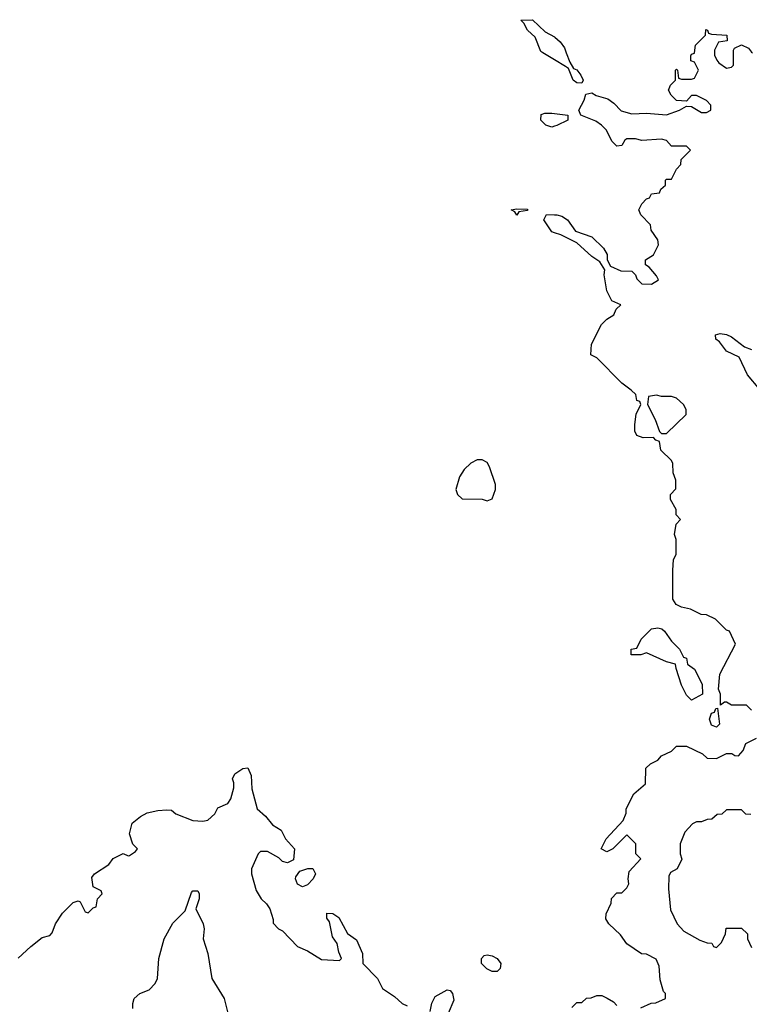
# Model space of a CAD drawing. Header units: inches. Extents: x 2348341 to 2479810, y 460419 to 613669.
# Tile 458 of 656: x 2437856 to 2440782, y 516187 to 520132. Entities that reach past the tile are written whole.
import ezdxf

# ---------------------------------------------------------------- set-up
doc = ezdxf.new("R2010")
doc.units = ezdxf.units.IN
doc.header["$MEASUREMENT"] = 0
for name, color, linetype in [('C4531', 7, 'Continuous'), ('C4532', 7, 'Continuous'), ('C4541', 7, 'Continuous'), ('C4542', 7, 'Continuous')]:
    doc.layers.add(name, color=color, linetype=linetype)

msp = doc.modelspace()

# ---------------------------------------------------------------- linework, layer by layer
at = {"layer": 'C4531', "color": 2}
msp.add_line((2440000, 519972.2, 74), (2439953.6, 520000, 74), dxfattribs=at)
for points, elevation in [([(2440000, 519705.3), (2439990, 519702), (2439966, 519710), (2439946, 519730), (2439947.3, 519752.7), (2439962, 519758), (2439990, 519758), (2440000, 519756.7)], 74), ([(2440000, 519278.7), (2439990, 519282), (2439958, 519330), (2439968.7, 519351.3), (2440000, 519351.1)], 74), ([(2437850, 516371.3), (2437900.7, 516419.3), (2437945.8, 516454.2), (2437977, 516463), (2437986, 516474), (2437999.5, 516510), (2438027.7, 516552.3), (2438070, 516594.8), (2438090, 516601), (2438098, 516598), (2438118, 516558), (2438130, 516554), (2438150, 516574), (2438162, 516578), (2438168, 516610), (2438186, 516630), (2438182, 516642), (2438150, 516658), (2438145.1, 516694.9), (2438155.3, 516710), (2438213.2, 516746.8), (2438230, 516770.8), (2438270, 516790.8), (2438290, 516782), (2438296.4, 516783.6), (2438320.4, 516799.6), (2438328, 516810), (2438309.2, 516829.2), (2438296, 516870), (2438306.6, 516913.4), (2438340.2, 516939.8), (2438366.3, 516953.7), (2438410, 516964), (2438446, 516966), (2438464.7, 516964.7), (2438482, 516950), (2438550, 516924), (2438590, 516921), (2438610, 516924.7), (2438638, 516950), (2438650, 516974), (2438690, 516992), (2438702, 517010), (2438714.6, 517054.6), (2438714.6, 517074.6), (2438708.7, 517090), (2438718, 517110), (2438750, 517132), (2438770, 517134), (2438783.6, 517103.6), (2438786, 517050), (2438807.7, 516970), (2438841.3, 516941.3), (2438870, 516906), (2438904.7, 516884.7), (2438921, 516850), (2438958, 516810), (2438954, 516766), (2438930, 516754), (2438910, 516759), (2438894.5, 516774.5), (2438850, 516799), (2438821, 516799), (2438812, 516790), (2438784.7, 516730), (2438784.7, 516710), (2438803.5, 516643.5), (2438824.7, 516610), (2438846, 516590), (2438858.8, 516570), (2438872.7, 516527.3), (2438872.7, 516512.7), (2438894, 516490), (2438910, 516482), (2438970, 516418), (2439010, 516401), (2439066.4, 516366.4), (2439138, 516362), (2439146, 516370), (2439135.3, 516395.3), (2439129, 516430), (2439110, 516458), (2439098, 516518), (2439088, 516532), (2439088, 516552), (2439111.1, 516551.1), (2439135.3, 516535.3), (2439170.9, 516470.9), (2439206, 516446), (2439231, 516390), (2439231.3, 516350), (2439291, 516290), (2439311.3, 516250), (2439358.7, 516218.7), (2439390, 516190.8), (2439410, 516181)], 74), ([(2438308.7, 516170), (2438308.7, 516190), (2438315.3, 516210), (2438338, 516230), (2438375.5, 516244.5), (2438399, 516270), (2438408.7, 516290), (2438414, 516370), (2438435.3, 516450), (2438470, 516512), (2438519, 516561), (2438544.7, 516635.3), (2438550, 516642), (2438570, 516642), (2438576, 516630), (2438574.8, 516610), (2438562, 516570), (2438591, 516510), (2438594.8, 516490), (2438591, 516450), (2438610.7, 516390.7), (2438626, 516290), (2438676, 516210), (2438690.9, 516150.9)], 70), ([(2439502, 516158), (2439508.4, 516191.6), (2439522, 516218), (2439570, 516244.7), (2439582, 516242), (2439592, 516230), (2439596.9, 516203.1), (2439574, 516150)], 74)]:
    msp.add_lwpolyline(points, dxfattribs=dict(at, elevation=elevation))
for points, elevation in [([(2439850, 519348.7), (2439842, 519362), (2439826, 519370), (2439850, 519374), (2439892.7, 519372.7), (2439891.6, 519368.4), (2439858, 519362)], 74), ([(2439710, 518368.7), (2439690, 518368.7), (2439664.5, 518355.5), (2439638, 518330), (2439619.8, 518300.2), (2439604.7, 518250), (2439612, 518230), (2439630, 518212), (2439710, 518211.3), (2439730, 518204.7), (2439750, 518212), (2439764, 518250), (2439764, 518270), (2439740.2, 518340.2), (2439730, 518358)], 78), ([(2438990, 516658), (2438970, 516669), (2438961.2, 516690), (2438962.7, 516697.3), (2438979, 516721), (2439011.3, 516731.3), (2439031.6, 516731.6), (2439042, 516710), (2439032, 516690), (2439010, 516666)], 74), ([(2439750, 516318), (2439729.1, 516329.1), (2439708, 516350), (2439708, 516370), (2439718, 516382), (2439730, 516384.7), (2439750, 516381), (2439771, 516370), (2439784.7, 516350), (2439782, 516330), (2439770, 516318)], 74)]:
    msp.add_lwpolyline(points, close=True, dxfattribs=dict(at, elevation=elevation))
at = {"layer": 'C4532', "color": 2, "elevation": 74}
msp.add_lwpolyline([(2439953.6, 520000), (2439945.1, 520005.1), (2439922.5, 520062.5), (2439892.7, 520090), (2439878, 520118), (2439866, 520130), (2439912.4, 520132.4), (2439963.4, 520083.4), (2440000, 520063.1)], dxfattribs=at)
at = {"layer": 'C4541', "color": 2}
for points, elevation in [([(2440047.5, 520000), (2440062, 519962), (2440076.9, 519936.9), (2440090, 519931), (2440106, 519910), (2440114.8, 519890), (2440110, 519878), (2440090, 519879), (2440075.3, 519890), (2440056.4, 519936.4), (2440045.2, 519945.2), (2440000, 519972.2)], 74), ([(2440000, 519351.1), (2440010, 519351), (2440030, 519344.7), (2440052, 519330), (2440084.7, 519284.7), (2440150, 519262), (2440196.9, 519216.9), (2440211.1, 519191.1), (2440212, 519170), (2440224.7, 519144.7), (2440266.4, 519126.4), (2440310, 519124.7), (2440324.7, 519110), (2440330, 519094), (2440350, 519074), (2440390, 519072), (2440418, 519090), (2440410, 519106), (2440380.4, 519140.4), (2440366, 519150), (2440366, 519170), (2440398, 519190), (2440418, 519230), (2440415.3, 519250), (2440388.4, 519288.4), (2440386, 519310), (2440346, 519350), (2440338, 519370), (2440350, 519394), (2440370, 519414), (2440382, 519418), (2440390, 519434), (2440422, 519438), (2440427.3, 519452.7), (2440446, 519470), (2440446, 519490), (2440450, 519494), (2440470, 519494), (2440490, 519534), (2440507.3, 519552.7), (2440508.4, 519571.6), (2440546, 519610), (2440530, 519626), (2440470, 519626), (2440450, 519648), (2440430, 519653.2), (2440350, 519648.7), (2440325.4, 519654.6), (2440290, 519655.3), (2440282, 519650), (2440270, 519628), (2440250, 519626), (2440230, 519646), (2440208.7, 519690), (2440188.7, 519710), (2440166.3, 519726.3), (2440106, 519750), (2440098, 519770), (2440119, 519810), (2440125.6, 519834.4), (2440150, 519838.8), (2440168, 519828), (2440214.7, 519814.7), (2440238.3, 519798.3), (2440267.5, 519767.5), (2440310, 519754.9), (2440370, 519758), (2440450, 519750.5), (2440502, 519770), (2440530, 519786), (2440550, 519784.7), (2440590, 519761), (2440610, 519761), (2440628, 519770), (2440628, 519790), (2440610, 519808), (2440570, 519828), (2440550, 519828), (2440530, 519806), (2440490, 519808.7), (2440468.7, 519830), (2440458, 519850), (2440466, 519870), (2440486, 519890), (2440486, 519930), (2440490, 519934), (2440494, 519930), (2440498, 519898), (2440510, 519894), (2440550, 519894), (2440562, 519898), (2440578, 519930), (2440562, 519962), (2440547.3, 519967.3), (2440547.3, 519987.3), (2440550, 519994), (2440562, 519998), (2440562.3, 520000)], 74), ([(2440642, 520000), (2440642, 519990), (2440652, 519970), (2440659.6, 519959.6), (2440690, 519938), (2440710, 519942), (2440718, 519950), (2440718, 520000)], 74), ([(2440000, 519756.7), (2440054, 519750), (2440054, 519730), (2440010, 519708.7), (2440000, 519705.3)], 74), ([(2440790, 517366), (2440770, 517386), (2440710, 517386), (2440690, 517398), (2440682, 517398), (2440666, 517386), (2440666, 517430), (2440658, 517450), (2440664, 517510), (2440726, 517630), (2440702, 517682), (2440690, 517686), (2440646, 517730), (2440610, 517748), (2440588.4, 517748.4), (2440546, 517770), (2440510, 517778), (2440488.9, 517788.9), (2440475.3, 517810), (2440474.6, 517925.4), (2440478, 517970), (2440488, 517990), (2440488, 518050), (2440482, 518070), (2440488.4, 518111.6), (2440506, 518130), (2440488.4, 518148.4), (2440488, 518170), (2440466, 518210), (2440466, 518230), (2440487.3, 518252.7), (2440487.3, 518287.3), (2440476.4, 518316.4), (2440474.6, 518354.6), (2440470, 518366), (2440427.3, 518407.3), (2440422, 518442), (2440407.3, 518447.3), (2440398, 518458), (2440356.4, 518456.4), (2440330, 518466), (2440323.1, 518483.1), (2440322, 518510), (2440328.4, 518551.6), (2440346, 518590), (2440342, 518602), (2440330, 518606), (2440326, 518630), (2440308.4, 518648.4), (2440270, 518675.3), (2440170, 518778), (2440146, 518790), (2440148.4, 518831.6), (2440189.1, 518910.9), (2440210, 518932), (2440238, 518950), (2440248, 518972), (2440266, 518990), (2440230, 519006), (2440210, 519046), (2440199, 519110), (2440202, 519130), (2440182, 519162), (2440150, 519184), (2440090, 519238), (2440026, 519270), (2440000, 519278.7)], 74), ([(2440824, 518650), (2440774, 518710), (2440740.4, 518780.4), (2440690, 518804), (2440662, 518842), (2440648, 518852), (2440646, 518870), (2440664.7, 518875.3), (2440690, 518871), (2440710, 518861), (2440762, 518822), (2440790.6, 518810.6)], 70), ([(2440347.3, 516172.7), (2440388.4, 516191.6), (2440407.3, 516192.7), (2440446, 516210), (2440446, 516230), (2440438, 516238), (2440424.7, 516284.7), (2440420.4, 516340.4), (2440408.4, 516368.4), (2440370, 516388), (2440349.1, 516389.1), (2440290, 516428.7), (2440265.6, 516465.6), (2440218, 516510), (2440206, 516530), (2440208, 516550), (2440227.3, 516592.7), (2440228.4, 516611.6), (2440250, 516634), (2440270, 516634), (2440290, 516654), (2440298, 516670), (2440295.3, 516690), (2440300.4, 516719.6), (2440346, 516770), (2440326, 516790), (2440326, 516830), (2440290, 516866), (2440234, 516810), (2440210, 516798), (2440188, 516810), (2440208, 516850), (2440276.4, 516923.6), (2440287.3, 516952.7), (2440288, 516970), (2440318, 517030), (2440366, 517070), (2440367.3, 517132.7), (2440386, 517150), (2440414.6, 517165.4), (2440430, 517182), (2440470, 517202), (2440490, 517222), (2440530, 517222), (2440594, 517190), (2440612.7, 517172.7), (2440650, 517172), (2440690, 517192), (2440712, 517192), (2440723.6, 517183.6), (2440738, 517182), (2440756.4, 517203.6), (2440767.3, 517232.7), (2440810, 517254)], 74), ([(2440787.3, 516947.3), (2440768.4, 516948.4), (2440750, 516966), (2440690, 516966), (2440671.6, 516948.4), (2440652.7, 516947.3), (2440631.6, 516928.4), (2440612.7, 516927.3), (2440590, 516918), (2440570, 516918), (2440554, 516910), (2440523.6, 516876.4), (2440504.7, 516830), (2440504.7, 516790), (2440511.1, 516768.9), (2440492, 516730), (2440465.4, 516714.6), (2440459.6, 516700.4), (2440458, 516650), (2440465.4, 516565.4), (2440492, 516510), (2440519.6, 516479.6), (2440583.6, 516443.6), (2440612.7, 516432.7), (2440631.6, 516431.6), (2440638, 516418), (2440650, 516414), (2440670, 516434), (2440686, 516470), (2440688.4, 516491.6), (2440750, 516492), (2440774, 516470), (2440774, 516450), (2440790, 516414)], 74), ([(2440070, 516174), (2440090, 516194), (2440110, 516194), (2440128.4, 516211.6), (2440147.3, 516212.7), (2440170, 516222), (2440190, 516222), (2440211.3, 516211.3), (2440236.9, 516196.9), (2440250, 516182)], 74)]:
    msp.add_lwpolyline(points, dxfattribs=dict(at, elevation=elevation))
at = {"layer": 'C4541', "color": 2, "elevation": 74}
for points in [[(2440410, 518628), (2440378, 518622), (2440374, 518590), (2440404.7, 518530), (2440422, 518482), (2440430, 518474), (2440450, 518474), (2440528, 518550), (2440528, 518570), (2440518, 518590), (2440490, 518615.3), (2440470, 518622), (2440430, 518622)], [(2440550, 517406), (2440530, 517426), (2440510, 517466), (2440488, 517532), (2440486, 517550), (2440450, 517559), (2440370, 517595.3), (2440347.3, 517587.3), (2440307.3, 517587.3), (2440308, 517610), (2440330, 517614), (2440348, 517650), (2440390, 517691), (2440415.3, 517695.3), (2440431, 517691), (2440442, 517682), (2440470, 517642), (2440502, 517610), (2440518, 517578), (2440530, 517574), (2440534, 517550), (2440562, 517530), (2440592, 517470), (2440594, 517430)], [(2440650, 517298), (2440630, 517306), (2440622, 517330), (2440630, 517354), (2440642, 517358), (2440647.3, 517372.7), (2440654, 517374), (2440662, 517310)]]:
    msp.add_lwpolyline(points, close=True, dxfattribs=at)
at = {"layer": 'C4542', "color": 2, "elevation": 74}
for points in [[(2440562.3, 520000), (2440566, 520030), (2440606, 520070), (2440607.3, 520092.7), (2440614, 520090), (2440618, 520078), (2440630, 520074), (2440692, 520070), (2440692.7, 520047.3), (2440658, 520042), (2440642, 520010), (2440642, 520000)], [(2440000, 520063.1), (2440002, 520062), (2440023.8, 520043.8), (2440039.9, 520019.9), (2440047.5, 520000)], [(2440718, 520000), (2440718, 520010), (2440722, 520018), (2440750, 520032), (2440778, 520018), (2440790, 520002), (2440795, 520000)]]:
    msp.add_lwpolyline(points, dxfattribs=at)

doc.saveas('drawing.dxf')
